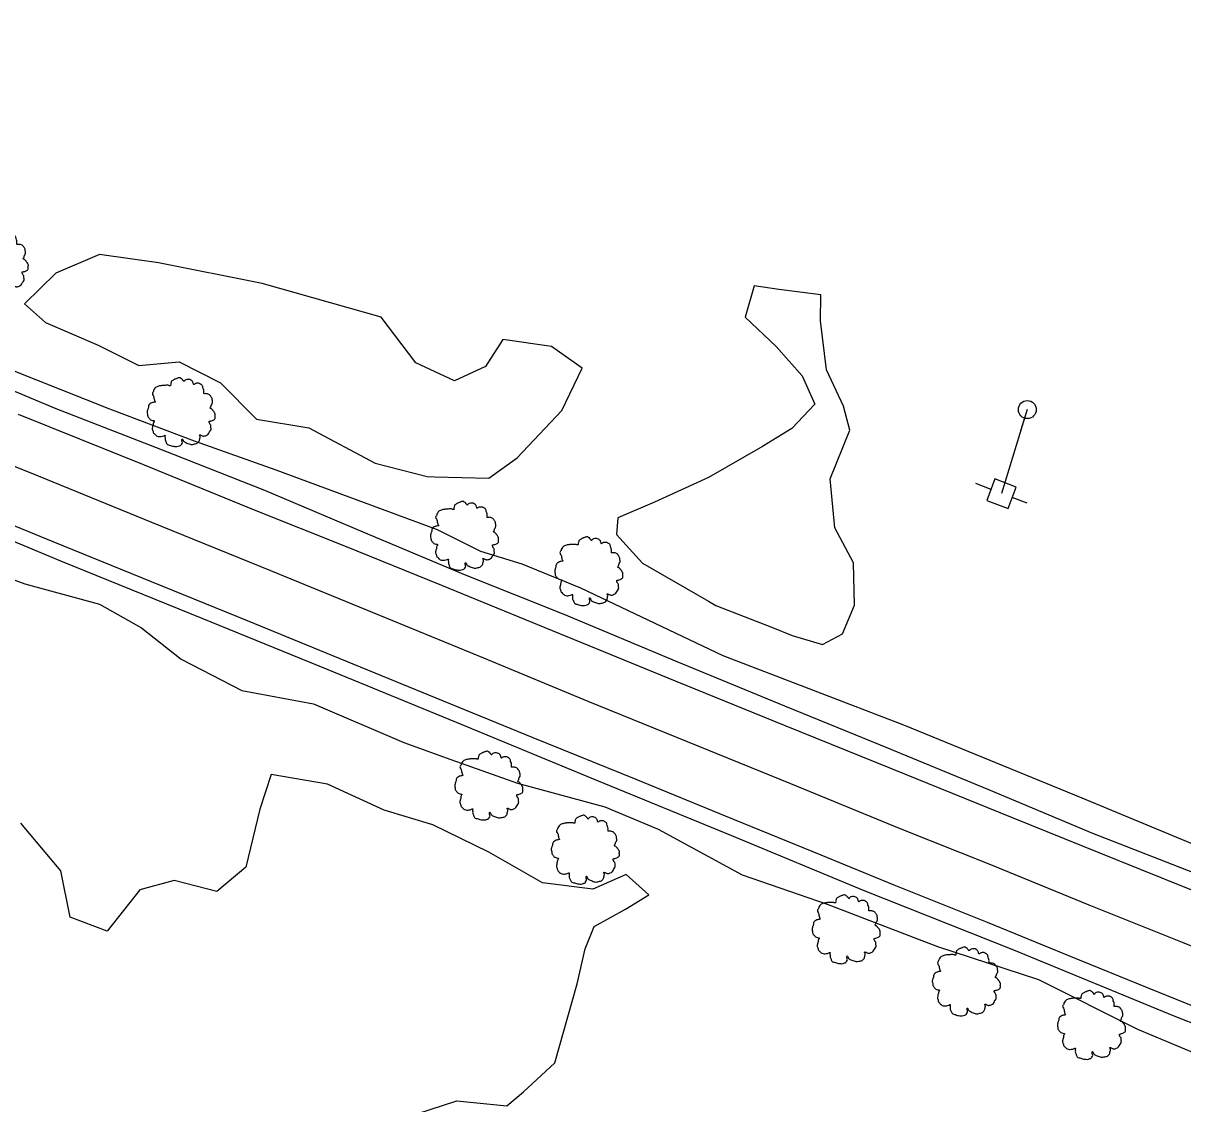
# Model space of a CAD drawing. Extents: x 2160437 to 2172832, y 205694 to 212444.
# Drawn here: x 2170032.1 to 2170290.6, y 207571.8 to 207812.7 of the extents above; entities that cross this region are included whole.
import ezdxf

# ---------------------------------------------------------------- set-up
doc = ezdxf.new("R2010")
doc.units = 0
for name, color, linetype in [('RD_EX_LaneStripe', 7, 'Continuous'), ('RD_EX_Road', 7, 'Continuous'), ('RD_EX_UT', 7, 'Continuous'), ('RD_EX_UT_Guy', 7, 'Continuous'), ('RD_EX_VEG', 7, 'Continuous'), ('RD_EX_VEG_ShrubLine', 7, 'Continuous')]:
    doc.layers.add(name, color=color, linetype=linetype)

# ---------------------------------------------------------------- blocks, each defined once
blk = doc.blocks.new('T2')
at = {"layer": 'RD_EX_VEG'}
for points in [[(0.05, 7.21), (-0.25, 7.24), (-0.57, 7.14), (-0.82, 7.04), (-1.05, 6.96), (-1.27, 6.86), (-1.57, 6.69), (-1.8, 6.49), (-1.92, 6.24), (-1.97, 6.01), (-2.02, 5.74), (-2.02, 5.56), (-2.15, 5.54), (-2.3, 5.56), (-2.55, 5.64), (-2.8, 5.64), (-3.05, 5.64), (-3.4, 5.61), (-3.75, 5.61), (-4.02, 5.56), (-4.35, 5.51), (-4.72, 5.39), (-5.07, 5.26), (-5.37, 5.01), (-5.62, 4.54), (-5.75, 4.19), (-5.9, 3.94), (-5.75, 3.49), (-5.57, 3.14), (-5.55, 2.94), (-5.47, 2.52), (-5.37, 2.29), (-5.25, 2.09), (-5.32, 2.07), (-5.7, 2.02), (-6, 1.92), (-6.42, 1.69), (-6.64, 1.47), (-6.74, 1.14), (-6.77, 0.79), (-6.87, 0.59), (-6.94, 0.32), (-6.97, 0.24), (-7.02, -0.08), (-6.92, -0.53), (-6.89, -0.88), (-6.77, -1.11), (-6.62, -1.28), (-6.44, -1.53), (-6.05, -1.76), (-5.72, -1.86), (-5.52, -1.88), (-5.7, -2.38), (-5.75, -2.73), (-5.87, -3.13), (-5.87, -3.21), (-5.92, -3.68), (-5.77, -4.01), (-5.7, -4.38), (-5.52, -4.61), (-5.25, -4.91), (-4.92, -5.13), (-4.42, -5.26), (-4.02, -5.23), (-3.45, -5.06), (-3.2, -4.98), (-3.22, -5.16), (-3.2, -5.53), (-3.2, -5.96), (-3.05, -6.28), (-2.95, -6.56), (-2.8, -6.81), (-2.47, -7.03), (-2.07, -7.11), (-1.65, -7.26), (-1.2, -7.33), (-0.7, -7.36), (-0.1, -7.21), (0.18, -7.08), (0.28, -6.91), (0.48, -6.53), (0.43, -6.31), (0.45, -5.71), (0.55, -5.88), (0.73, -6.23), (1.23, -6.53), (1.63, -6.71), (2.1, -6.86), (2.4, -6.93), (2.88, -6.86), (3.25, -6.78), (3.63, -6.66), (3.93, -6.38), (4.1, -6.11), (4.15, -5.83), (4.23, -5.46), (4.28, -5.28)], [(4.28, -5.28), (4.2, -5.11), (4.15, -4.86), (4.23, -4.88), (4.4, -4.93), (4.68, -5.06), (4.9, -5.13), (5.23, -5.11), (5.5, -5.01), (5.95, -4.73), (6.22, -4.26), (6.5, -3.86), (6.57, -3.53), (6.52, -3.31), (6.5, -2.81), (6.3, -2.56), (6.25, -2.43), (6.15, -2.03), (6.22, -1.98), (6.5, -1.93), (6.87, -1.81), (7.15, -1.68), (7.37, -1.51), (7.45, -1.28), (7.42, -0.88), (7.47, -0.48), (7.4, -0.33), (7.3, -0.18), (7.22, 0.02), (7.07, 0.17), (6.97, 0.32), (6.87, 0.42), (6.75, 0.57), (6.57, 0.69), (6.42, 0.74), (6.37, 0.89), (6.52, 1.09), (6.57, 1.19), (6.6, 1.42), (6.82, 1.77), (6.87, 2.17), (6.82, 2.59), (6.77, 2.87), (6.62, 3.14), (6.42, 3.39), (6.3, 3.56), (6.12, 3.69), (5.8, 3.81), (5.55, 3.86), (5.2, 3.86), (5, 3.91), (5.03, 3.96), (5.03, 4.11), (5.03, 4.39), (4.95, 4.84), (4.8, 5.34), (4.8, 5.36), (4.7, 5.61), (4.48, 5.81), (4.3, 5.91), (4.1, 6.04), (3.85, 6.06), (3.55, 6.06), (3.28, 6.01), (3.08, 5.91), (2.9, 5.79), (2.83, 5.94), (2.73, 6.24), (2.68, 6.39), (2.53, 6.56), (2.3, 6.76), (1.85, 6.89), (1.23, 6.81), (0.93, 6.61), (0.78, 6.44), (0.73, 6.56), (0.53, 6.76), (0.43, 6.94), (0.25, 7.06), (0.1, 7.16), (0, 7.21)]]:
    blk.add_spline(points, degree=3, dxfattribs=at)
blk = doc.blocks.new('PP')
at = {"layer": 'RD_EX_UT'}
for p, q in [((2.49, 2.51), (-2.51, 2.51)), ((-2.51, 2.51), (-2.51, -2.49)), ((2.49, -2.49), (2.49, 2.51)), ((-5.94, -0.05), (-2.47, -0.05)), ((-2.51, -2.49), (2.49, -2.49)), ((2.42, -0.05), (6.06, -0.05))]:
    blk.add_line(p, q, dxfattribs=at)

msp = doc.modelspace()

# ---------------------------------------------------------------- linework, layer by layer
at = {"layer": 'RD_EX_LaneStripe'}
msp.add_lwpolyline([(2170310.57, 207599.61), (2170290.52, 207607.73), (2170269.76, 207616.07), (2170247.41, 207625.23), (2170227.79, 207633.02), (2170203.2, 207643.1), (2170180.16, 207652.5), (2170158.05, 207661.52), (2170134.79, 207671.14), (2170111.56, 207680.67), (2170087.32, 207690.65), (2170060.78, 207701.4), (2170035.49, 207711.73), (2170010.9, 207721.61), (2169988.31, 207730.65), (2169955.33, 207744.11), (2169923.8, 207756.95), (2169896.34, 207768.14), (2169877.96, 207775.6), (2169856.73, 207784.25), (2169838.3, 207791.65), (2169819.21, 207799.44), (2169803.54, 207805.82), (2169786.8, 207812.73)], dxfattribs=at)
at = {"layer": 'RD_EX_Road'}
for points in [[(2170294.55, 207622.72), (2170270.55, 207632.08), (2170247.39, 207641.81), (2170223.21, 207651.73), (2170201.9, 207660.48), (2170177.87, 207670.35), (2170152.7, 207680.88), (2170130.72, 207689.66), (2170107.84, 207699.24), (2170085.93, 207708.54), (2170063.13, 207717.55), (2170039.45, 207726.76), (2170013.52, 207737.59)], [(2170297.64, 207617.43), (2170275.8, 207626.22), (2170252.63, 207635.55), (2170225.86, 207646.41), (2170201.82, 207656.14), (2170177.48, 207666.01), (2170150.05, 207677.27), (2170125.44, 207687.32), (2170103.79, 207696.14), (2170083.66, 207704.13), (2170058.73, 207714.31), (2170031.04, 207725.5)], [(2170321, 207578.66), (2170288.71, 207591.35), (2170252.94, 207606.03), (2170219.43, 207619.38), (2170190.05, 207631.52), (2170159.94, 207643.84), (2170129.98, 207656.25), (2170100.09, 207668.55), (2170071.95, 207680.01), (2170040.45, 207692.79), (2170012.66, 207704.35)], [(2170017.78, 207705.7), (2170038.7, 207697.18), (2170063, 207687.28), (2170082.01, 207679.56), (2170102.64, 207671.1), (2170124.04, 207662.28), (2170145.73, 207653.48), (2170168.69, 207644.15), (2170188.57, 207636), (2170209.91, 207627.32), (2170226.17, 207620.62), (2170247, 207612.29), (2170265.51, 207604.73), (2170282.64, 207597.7), (2170300, 207590.74)]]:
    msp.add_lwpolyline(points, dxfattribs=at)
at = {"layer": 'RD_EX_UT'}
msp.add_line((2170255.95, 207726.58), (2170254.44, 207721.81), dxfattribs=at)
msp.add_circle((2170255.95, 207726.58), 2, dxfattribs=at)
at = {"layer": 'RD_EX_UT_Guy'}
msp.add_lwpolyline([(2170255.95, 207726.58), (2170250.2, 207707.83)], dxfattribs=at)
at = {"layer": 'RD_EX_VEG_ShrubLine'}
for points in [[(2170306.86, 207623.86), (2170268.21, 207639.94), (2170228.45, 207656.23), (2170188.17, 207671.64), (2170156.4, 207686.78), (2170143.33, 207692.09), (2170134.08, 207694.93), (2170124.41, 207699.75), (2170088.46, 207713.08), (2170070.24, 207719.55), (2170051.42, 207726.7), (2170024.2, 207737.41), (2170003.61, 207746.89), (2169990.65, 207751.13), (2169977.94, 207755.47), (2169962.06, 207762.17)], [(2169962.16, 207708.74), (2169965.78, 207703.83), (2169969.46, 207703.45), (2169973.33, 207708.97), (2169977.92, 207704.63), (2169996.36, 207700.39), (2170005.81, 207697.56), (2170032.42, 207687.74), (2170049.1, 207683.2), (2170058.42, 207677.89), (2170067.3, 207670.96), (2170080.8, 207663.93), (2170096.77, 207660.94), (2170116.95, 207652.35), (2170127.38, 207648.56), (2170142.31, 207643.31), (2170161.73, 207638), (2170173.65, 207633.01), (2170192.35, 207622.82), (2170211.36, 207616.31), (2170235.91, 207606.83), (2170258.43, 207599.5), (2170280.51, 207588.41), (2170302.87, 207579.03)], [(2170119.81, 207569.58), (2170128.74, 207572.47), (2170139.87, 207571.3), (2170143.64, 207574.43), (2170150.61, 207580.96), (2170155.57, 207598.55), (2170157.34, 207606.36), (2170159.41, 207611.29), (2170166.37, 207615.18), (2170171.59, 207618.36), (2170166.5, 207622.94), (2170159.1, 207619.65), (2170147.88, 207621.06), (2170135.91, 207627.9), (2170123.39, 207633.97), (2170112.53, 207637.25), (2170099.89, 207643.07), (2170087.38, 207645.18), (2170084.86, 207637.52), (2170081.73, 207624.55), (2170075.27, 207619.11), (2170065.75, 207621.57), (2170058.1, 207619.51), (2170050.81, 207610.29), (2170042.51, 207613.4), (2170040.49, 207623.77), (2170031.57, 207634.37)]]:
    msp.add_lwpolyline(points, dxfattribs=at)
for points in [[(2170122.13, 207711.65), (2170123.82, 207711.58), (2170135.87, 207711.31), (2170142.2, 207715.8), (2170152.13, 207726.34), (2170156.69, 207735.8), (2170149.89, 207740.66), (2170139.04, 207742.21), (2170135.16, 207736.19), (2170128.21, 207733), (2170119.59, 207736.97), (2170111.92, 207747.19), (2170085.34, 207754.67), (2170062.23, 207759.33), (2170049.06, 207761.13), (2170039.34, 207756.99), (2170032.35, 207750.17), (2170037.02, 207745.99), (2170048.8, 207740.97), (2170057.85, 207736.39), (2170066.86, 207737.21), (2170076.07, 207732.56), (2170084.09, 207724.41), (2170095.77, 207722.48), (2170110.53, 207714.66)], [(2170184.9, 207683.86), (2170186.5, 207682.92), (2170199.14, 207678.01), (2170203.49, 207676.21), (2170210.27, 207674.2), (2170214.73, 207676.61), (2170217.45, 207682.96), (2170217.23, 207692.39), (2170213.03, 207700.22), (2170211.98, 207711.15), (2170216.37, 207722.01), (2170214.96, 207727.32), (2170211.2, 207735.45), (2170209.82, 207746.33), (2170209.88, 207752.18), (2170200.57, 207753.33), (2170195.06, 207754.14), (2170193.06, 207747.15), (2170199.98, 207740.61), (2170205.72, 207734.12), (2170208.6, 207727.82), (2170203.45, 207722.38), (2170196.94, 207718.38), (2170184.84, 207711.47), (2170172.86, 207705.94), (2170164.64, 207702.42), (2170164.35, 207698.7), (2170170.16, 207692.37)]]:
    msp.add_lwpolyline(points, close=True, dxfattribs=at)

# ---------------------------------------------------------------- block references
at = {"layer": 'RD_EX_UT', "xscale": 1.0199999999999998, "yscale": 1.0199999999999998, "rotation": 159.194346}
msp.add_blockref('PP', (2170250.2, 207707.83), dxfattribs=at)
at = {"layer": 'RD_EX_VEG', "xscale": 1.0499999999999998, "yscale": 1.0499999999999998}
for p in [(2170025.38, 207759.36), (2170067.06, 207726.07), (2170130.23, 207698.49), (2170157.94, 207690.6), (2170135.65, 207642.8), (2170157.18, 207628.52), (2170215.33, 207610.76), (2170242.13, 207599.13), (2170270.02, 207589.43)]:
    msp.add_blockref('T2', p, dxfattribs=at)

doc.saveas('drawing.dxf')
